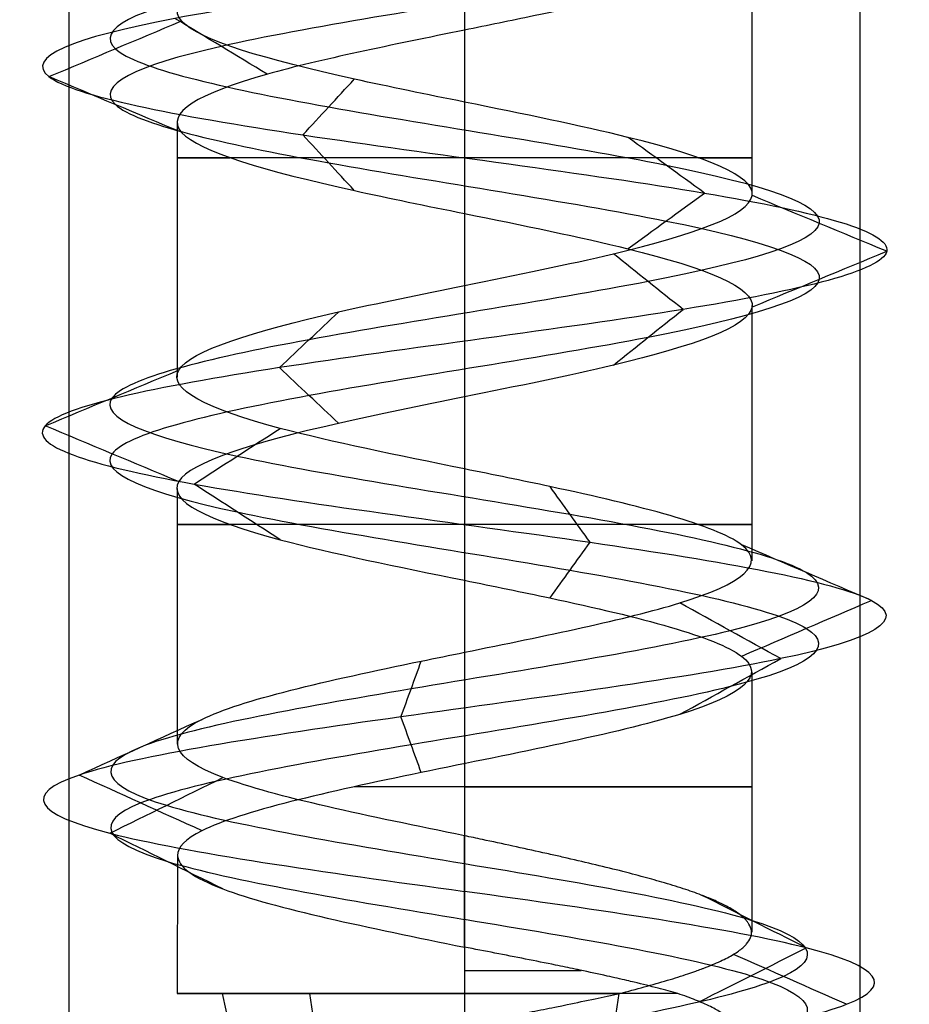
# Model space of a CAD drawing. Header units: millimetres. Extents: x -646 to 654, y -203 to 198.
# Tile 571 of 656: x 352.8 to 358.43, y 100.11 to 106.33. Entities that reach past the tile are written whole.
import ezdxf

# ---------------------------------------------------------------- set-up
doc = ezdxf.new("R2010")
doc.units = ezdxf.units.MM
doc.layers.add('Default', color=7, linetype='Continuous', true_color=0x000000)

msp = doc.modelspace()

# ---------------------------------------------------------------- linework, layer by layer
at = {"layer": 'Default', "color": 9, "true_color": 0xbebcba}
for p, q in [((357.4315, 106.8418, 776.8222), (357.4315, 105.2284, 776.8222)), ((355.6156, 106.2628, 775.0065), (355.6156, 104.6493, 775.011)), ((353.7998, 105.683, 776.8222), (353.7998, 104.0697, 776.8222)), ((357.4315, 104.5238, 776.8222), (357.4315, 102.9101, 776.8222)), ((355.6156, 103.9451, 775.011), (355.6156, 102.3315, 775.0056)), ((353.7998, 103.3668, 776.8222), (353.7998, 101.7513, 776.8222)), ((357.4315, 102.2061, 776.8222), (357.4315, 100.5633, 776.8222)), ((355.6156, 101.6257, 775.0063), (355.6156, 100.1747, 775.0063)), ((353.8024, 101.0473, 776.8222), (353.7998, 100.1747, 776.8222)), ((354.1502, 99.8863, 777.7577), (354.085, 100.1747, 777.7993)), ((354.6801, 99.8863, 775.3567), (354.6386, 100.1747, 775.2916)), ((356.5511, 99.8863, 778.2877), (356.5927, 100.1747, 778.3528))]:
    msp.add_line(p, q, dxfattribs=at)
at = {"layer": 'Default', "color": 9, "true_color": 0xbebcba, "extrusion": (0, 1, 0)}
for centre, start, end in [((-355.6156, 776.8222, 105.4562), 270, 35.22391), ((-355.6156, 776.8222, 105.4562), 144.57457, 270), ((-355.6156, 776.8222, 103.138), 270, 35.45273), ((-355.6156, 776.8222, 103.138), 144.64815, 270), ((-355.6156, 776.8222, 101.4803), 90, 292.56747), ((-355.6156, 776.8222, 100.3213), 90, 113.99405)]:
    msp.add_arc(centre, 1.8159, start, end, dxfattribs=at)
at = {"layer": 'Default', "color": 9, "true_color": 0xbebcba, "extrusion": (0, -1, 0)}
for start, end in [(90, 180), (180, 302.62669), (42.04486, 90)]:
    msp.add_arc((355.6156, 776.8222, -100.1747), 1.8159, start, end, dxfattribs=at)
at = {"layer": 'Default', "color": 9, "true_color": 0xbebcba}
for points, degree in [([(355.6156, 139.246, 774.5826), (354.8714, 139.1234, 774.5826), (353.3958, 138.8782, 775.3829), (353.201, 138.5104, 777.9095), (355.2181, 138.1427, 779.438), (357.5963, 137.7749, 778.5775), (358.1651, 137.4071, 776.1114), (356.4029, 137.0393, 774.2956), (353.9213, 136.6715, 774.7891), (352.9884, 136.3037, 777.1412), (354.4571, 135.936, 779.2017), (356.9848, 135.5682, 779.0871), (358.261, 135.2004, 776.9021), (357.119, 134.8326, 774.6442), (354.6029, 134.4648, 774.3771), (353.0125, 134.097, 776.3452), (353.8016, 133.7292, 778.7493), (356.249, 133.3615, 779.3918), (358.1174, 132.9937, 777.6855), (357.6989, 132.6259, 775.19), (355.3761, 132.2581, 774.1865), (353.2723, 131.8903, 775.5923), (353.3105, 131.5225, 778.1223), (355.4558, 131.1548, 779.4639), (357.7473, 130.787, 778.3907), (358.0902, 130.4192, 775.8837), (356.1711, 130.0514, 774.2346), (353.7443, 129.6836, 774.9508), (353.0281, 129.3158, 777.3777), (354.6772, 128.948, 779.2968), (357.1841, 128.5803, 778.9539), (358.2573, 128.2125, 776.6624), (356.9158, 127.8447, 774.517), (354.3857, 127.4769, 774.4788), (352.98, 127.1091, 776.5827), (353.9835, 126.7413, 778.9055), (356.4789, 126.3736, 779.324), (358.1853, 126.0058, 777.4556), (357.5427, 125.638, 775.0082), (355.1386, 125.2702, 774.219), (353.1706, 124.9024, 775.8094), (353.4376, 124.5346, 778.3256), (355.6956, 124.1669, 779.4675), (357.8805, 123.7991, 778.1914), (357.9951, 123.4313, 775.6636), (355.9346, 123.0635, 774.195), (353.5826, 122.6957, 775.1279), (353.0889, 122.3279, 777.6096), (354.905, 121.9601, 779.3715), (357.3706, 121.5924, 778.8032), (358.232, 121.2246, 776.424), (356.7018, 120.8568, 774.4088), (354.1787, 120.489, 774.5997), (352.9691, 120.1212, 776.8222), (354.1787, 119.7534, 779.0447), (356.7018, 119.3857, 779.2356), (358.232, 119.0179, 777.2204), (357.3706, 118.6501, 774.8413), (354.905, 118.2823, 774.2729), (353.0889, 117.9145, 776.0349), (353.5826, 117.5467, 778.5166), (355.9346, 117.179, 779.4494), (357.9951, 116.8112, 777.9808), (357.8805, 116.4434, 775.4531), (355.6956, 116.0756, 774.1769), (353.4376, 115.7078, 775.3188), (353.1706, 115.34, 777.835), (355.1386, 114.9722, 779.4254), (357.5427, 114.6045, 778.6362), (358.1853, 114.2367, 776.1889), (356.4789, 113.8689, 774.3205), (353.9835, 113.5011, 774.7389), (352.98, 113.1333, 777.0617), (354.3857, 112.7655, 779.1656), (356.9158, 112.3978, 779.1274), (358.2573, 112.03, 776.982), (357.1841, 111.6622, 774.6906), (354.6772, 111.2944, 774.3477), (353.0281, 110.9266, 776.2668), (353.7443, 110.5588, 778.6936), (356.1711, 110.1911, 779.4098), (358.0902, 109.8233, 777.7607), (357.7473, 109.4555, 775.2537), (355.4558, 109.0877, 774.1805), (353.3105, 108.7199, 775.5221), (353.2723, 108.3521, 778.0521), (355.3761, 107.9843, 779.4579), (357.6989, 107.6166, 778.4544), (358.1174, 107.2488, 775.9589), (356.249, 106.881, 774.2526), (353.8016, 106.5132, 774.8952), (353.0125, 106.1454, 777.2993), (354.6029, 105.7776, 779.2673), (357.119, 105.4099, 779.0003), (358.261, 105.0421, 776.7423), (356.9848, 104.6743, 774.5574), (354.4571, 104.3065, 774.4428), (352.9884, 103.9387, 776.5032), (353.9213, 103.5709, 778.8553), (356.4029, 103.2031, 779.3488), (358.1651, 102.8354, 777.533), (357.5963, 102.4676, 775.067), (355.2181, 102.0998, 774.2064), (353.201, 101.732, 775.7349), (353.3958, 101.3642, 778.2615), (354.8714, 101.119, 779.0619), (355.6156, 100.9964, 779.0619)], 3), ([(355.6156, 139.0695, 774.1563), (354.7298, 138.9469, 774.1563), (352.9734, 138.7017, 775.109), (352.7414, 138.3339, 778.1164), (355.1424, 137.9661, 779.9359), (357.9732, 137.5983, 778.9115), (358.6503, 137.2305, 775.9761), (356.5527, 136.8628, 773.8148), (353.5989, 136.495, 774.4022), (352.4884, 136.1272, 777.202), (354.2366, 135.7594, 779.6545), (357.2453, 135.3916, 779.5181), (358.7644, 135.0238, 776.9174), (357.4052, 134.656, 774.2297), (354.4101, 134.2883, 773.9118), (352.517, 133.9205, 776.2544), (353.4564, 133.5527, 779.116), (356.3695, 133.1849, 779.8809), (358.5935, 132.8171, 777.8498), (358.0954, 132.4493, 774.8794), (355.3306, 132.0816, 773.6849), (352.8263, 131.7138, 775.3582), (352.8718, 131.346, 778.3698), (355.4254, 130.9782, 779.9667), (358.153, 130.6104, 778.6892), (358.5611, 130.2426, 775.7051), (356.2768, 129.8749, 773.7422), (353.3881, 129.5071, 774.5947), (352.5356, 129.1393, 777.4834), (354.4986, 128.7715, 779.7677), (357.4826, 128.4037, 779.3595), (358.7601, 128.0359, 776.632), (357.1632, 127.6681, 774.0783), (354.1517, 127.3004, 774.0329), (352.4784, 126.9326, 776.5371), (353.6729, 126.5648, 779.302), (356.6432, 126.197, 779.8001), (358.6743, 125.8292, 777.5761), (357.9094, 125.4614, 774.663), (355.0478, 125.0937, 773.7236), (352.7052, 124.7259, 775.6167), (353.0231, 124.3581, 778.6117), (355.7108, 123.9903, 779.971), (358.3115, 123.6225, 778.4519), (358.4479, 123.2547, 775.4432), (355.9954, 122.887, 773.695), (353.1957, 122.5192, 774.8054), (352.6081, 122.1514, 777.7594), (354.7697, 121.7836, 779.8567), (357.7046, 121.4158, 779.1802), (358.73, 121.048, 776.3482), (356.9085, 120.6802, 773.9496), (353.9052, 120.3125, 774.1768), (352.4654, 119.9447, 776.8222), (353.9052, 119.5769, 779.4676), (356.9085, 119.2091, 779.6949), (358.73, 118.8413, 777.2962), (357.7046, 118.4735, 774.4643), (354.7697, 118.1058, 773.7877), (352.6081, 117.738, 775.885), (353.1957, 117.3702, 778.839), (355.9954, 117.0024, 779.9494), (358.4479, 116.6346, 778.2013), (358.3115, 116.2668, 775.1925), (355.7108, 115.899, 773.6735), (353.0231, 115.5313, 775.0327), (352.7052, 115.1635, 778.0277), (355.0478, 114.7957, 779.9208), (357.9094, 114.4279, 778.9814), (358.6743, 114.0601, 776.0683), (356.6432, 113.6923, 773.8443), (353.6729, 113.3246, 774.3424), (352.4784, 112.9568, 777.1073), (354.1517, 112.589, 779.6116), (357.1632, 112.2212, 779.5661), (358.7601, 111.8534, 777.0124), (357.4826, 111.4856, 774.2849), (354.4986, 111.1179, 773.8767), (352.5356, 110.7501, 776.161), (353.3881, 110.3823, 779.0497), (356.2768, 110.0145, 779.9022), (358.5611, 109.6467, 777.9393), (358.153, 109.2789, 774.9552), (355.4254, 108.9111, 773.6778), (352.8718, 108.5434, 775.2747), (352.8263, 108.1756, 778.2862), (355.3306, 107.8078, 779.9595), (358.0954, 107.44, 778.765), (358.5935, 107.0722, 775.7946), (356.3695, 106.7044, 773.7636), (353.4564, 106.3367, 774.5284), (352.517, 105.9689, 777.3901), (354.4101, 105.6011, 779.7326), (357.4052, 105.2333, 779.4148), (358.7644, 104.8655, 776.7271), (357.2453, 104.4977, 774.1263), (354.2366, 104.13, 773.9899), (352.4884, 103.7622, 776.4425), (353.5989, 103.3944, 779.2422), (356.5527, 103.0266, 779.8297), (358.6503, 102.6588, 777.6683), (357.9732, 102.291, 774.7329), (355.1424, 101.9232, 773.7086), (352.7414, 101.5555, 775.528), (352.9734, 101.1877, 778.5354), (354.7298, 100.9425, 779.4881), (355.6156, 100.8199, 779.4881)], 3), ([(355.6156, 138.8929, 774.5826), (354.8714, 138.7703, 774.5826), (353.3959, 138.5251, 775.3829), (353.201, 138.1573, 777.9095), (355.2181, 137.7895, 779.438), (357.5962, 137.4218, 778.5775), (358.1651, 137.054, 776.1114), (356.4029, 136.6862, 774.2956), (353.9214, 136.3184, 774.7891), (352.9884, 135.9506, 777.1412), (354.4571, 135.5828, 779.2016), (356.9848, 135.2151, 779.087), (358.2609, 134.8473, 776.9021), (357.119, 134.4795, 774.6442), (354.6029, 134.1117, 774.3772), (353.0125, 133.7439, 776.3452), (353.8017, 133.3761, 778.7492), (356.249, 133.0084, 779.3918), (358.1174, 132.6406, 777.6855), (357.6989, 132.2728, 775.1901), (355.3761, 131.905, 774.1866), (353.2723, 131.5372, 775.5923), (353.3105, 131.1694, 778.1223), (355.4558, 130.8016, 779.4639), (357.7473, 130.4339, 778.3907), (358.0902, 130.0661, 775.8838), (356.1711, 129.6983, 774.2347), (353.7443, 129.3305, 774.9509), (353.0281, 128.9627, 777.3777), (354.6772, 128.5949, 779.2967), (357.1841, 128.2272, 778.9538), (358.2573, 127.8594, 776.6624), (356.9157, 127.4916, 774.5171), (354.3857, 127.1238, 774.4789), (352.98, 126.756, 776.5827), (353.9835, 126.3882, 778.9055), (356.4789, 126.0204, 779.3239), (358.1852, 125.6527, 777.4556), (357.5427, 125.2849, 775.0082), (355.1386, 124.9171, 774.2191), (353.1706, 124.5493, 775.8094), (353.4376, 124.1815, 778.3256), (355.6956, 123.8137, 779.4675), (357.8805, 123.446, 778.1913), (357.9951, 123.0782, 775.6637), (355.9346, 122.7104, 774.195), (353.5826, 122.3426, 775.1279), (353.089, 121.9748, 777.6096), (354.905, 121.607, 779.3715), (357.3706, 121.2393, 778.8031), (358.232, 120.8715, 776.424), (356.7018, 120.5037, 774.4089), (354.1787, 120.1359, 774.5998), (352.9691, 119.7681, 776.8222), (354.1787, 119.4003, 779.0447), (356.7018, 119.0325, 779.2356), (358.232, 118.6648, 777.2204), (357.3706, 118.297, 774.8413), (354.905, 117.9292, 774.2729), (353.089, 117.5614, 776.0349), (353.5826, 117.1936, 778.5165), (355.9346, 116.8258, 779.4494), (357.9951, 116.4581, 777.9808), (357.8805, 116.0903, 775.4531), (355.6956, 115.7225, 774.1769), (353.4376, 115.3547, 775.3188), (353.1706, 114.9869, 777.835), (355.1386, 114.6191, 779.4254), (357.5427, 114.2514, 778.6362), (358.1852, 113.8836, 776.1889), (356.4789, 113.5158, 774.3205), (353.9835, 113.148, 774.7389), (352.98, 112.7802, 777.0617), (354.3857, 112.4124, 779.1656), (356.9157, 112.0446, 779.1274), (358.2573, 111.6769, 776.982), (357.1841, 111.3091, 774.6906), (354.6772, 110.9413, 774.3477), (353.0281, 110.5735, 776.2668), (353.7443, 110.2057, 778.6936), (356.1711, 109.8379, 779.4098), (358.0902, 109.4702, 777.7607), (357.7473, 109.1024, 775.2537), (355.4558, 108.7346, 774.1805), (353.3105, 108.3668, 775.5221), (353.2723, 107.999, 778.0521), (355.3761, 107.6312, 779.4579), (357.6989, 107.2635, 778.4544), (358.1174, 106.8957, 775.9589), (356.249, 106.5279, 774.2526), (353.8017, 106.1601, 774.8952), (353.0125, 105.7923, 777.2993), (354.6029, 105.4245, 779.2673), (357.119, 105.0567, 779.0002), (358.2609, 104.689, 776.7423), (356.9848, 104.3212, 774.5574), (354.4571, 103.9534, 774.4428), (352.9884, 103.5856, 776.5032), (353.9214, 103.2178, 778.8553), (356.4029, 102.85, 779.3488), (358.1651, 102.4823, 777.533), (357.5962, 102.1145, 775.067), (355.2181, 101.7467, 774.2064), (353.201, 101.3789, 775.7349), (353.3959, 101.0111, 778.2615), (354.8714, 100.7659, 779.0618), (355.6156, 100.6433, 779.0618)], 3), ([(355.6156, 107.4223, 778.6381), (355.6156, 106.6153, 778.6381), (355.6156, 105.8083, 778.6381)], 2), ([(352.9891, 105.9689, 777.3035), (353.2684, 106.0863, 777.2524), (353.5478, 106.2037, 777.2012), (353.8271, 106.3212, 777.15)], 3), ([(354.3689, 105.9846, 775.4978), (354.1744, 106.1019, 775.2912), (353.9799, 106.2193, 775.0845), (353.7854, 106.3367, 774.8779)], 3), ([(353.8259, 105.6171, 777.1502), (353.547, 105.7343, 777.2013), (353.268, 105.8516, 777.2524), (352.9891, 105.9689, 777.3035)], 3), ([(354.5938, 105.6011, 779.2892), (354.7022, 105.7183, 779.0274), (354.8107, 105.8355, 778.7656), (354.9191, 105.9526, 778.5038)], 3), ([(354.9189, 105.2497, 778.5042), (354.8106, 105.3668, 778.7659), (354.7022, 105.484, 779.0275), (354.5938, 105.6011, 779.2892)], 3), ([(357.1325, 105.2333, 779.0198), (356.9717, 105.3504, 778.7868), (356.8108, 105.4675, 778.5537), (356.65, 105.5846, 778.3207)], 3), ([(356.65, 104.8821, 778.3208), (356.8109, 104.9991, 778.5538), (356.9717, 105.1162, 778.7868), (357.1325, 105.2333, 779.0198)], 3), ([(358.2847, 104.8655, 776.7416), (358.0016, 104.9826, 776.7501), (357.7185, 105.0997, 776.7587), (357.4355, 105.2169, 776.7672)], 3), ([(355.6156, 105.1041, 778.6381), (355.6156, 104.2971, 778.6381), (355.6156, 103.4901, 778.6381)], 2), ([(356.9971, 104.4977, 774.5371), (356.8505, 104.6149, 774.7794), (356.704, 104.732, 775.0218), (356.5575, 104.8491, 775.2642)], 3), ([(357.4355, 104.5142, 776.7672), (357.7186, 104.6313, 776.7587), (358.0016, 104.7484, 776.7501), (358.2847, 104.8655, 776.7416)], 3), ([(354.4467, 104.13, 774.4214), (354.5707, 104.2471, 774.6761), (354.6947, 104.3642, 774.9308), (354.8187, 104.4814, 775.1855)], 3), ([(356.5575, 104.1463, 775.2642), (356.704, 104.2635, 775.0218), (356.8505, 104.3806, 774.7794), (356.9971, 104.4977, 774.5371)], 3), ([(352.9648, 103.7622, 776.5003), (353.2461, 103.8793, 776.5345), (353.5274, 103.9965, 776.5686), (353.8086, 104.1137, 776.6028)], 3), ([(354.8188, 103.7785, 775.1856), (354.6947, 103.8956, 774.9309), (354.5707, 104.0128, 774.6761), (354.4467, 104.13, 774.4214)], 3), ([(353.8088, 103.4106, 776.6028), (353.5275, 103.5278, 776.5687), (353.2461, 103.645, 776.5345), (352.9648, 103.7622, 776.5003)], 3), ([(353.9061, 103.3944, 778.8735), (354.0875, 103.5116, 778.6558), (354.269, 103.6288, 778.4381), (354.4504, 103.7459, 778.2204)], 3), ([(354.4505, 103.0428, 778.2203), (354.269, 103.16, 778.438), (354.0876, 103.2772, 778.6558), (353.9061, 103.3944, 778.8735)], 3), ([(356.41, 103.0266, 779.3715), (356.3257, 103.1438, 779.101), (356.2414, 103.261, 778.8304), (356.1571, 103.3782, 778.5598)], 3), ([(356.157, 102.6749, 778.5596), (356.2413, 102.7921, 778.8302), (356.3257, 102.9094, 779.1009), (356.41, 103.0266, 779.3715)], 3), ([(358.1879, 102.6588, 777.5393), (357.9148, 102.776, 777.4632), (357.6417, 102.8933, 777.387), (357.3686, 103.0105, 777.3109)], 3), ([(355.6156, 102.786, 778.6381), (355.6156, 101.979, 778.6381), (355.6156, 101.172, 778.6381)], 2), ([(357.6143, 102.291, 775.0514), (357.402, 102.4083, 775.2395), (357.1898, 102.5255, 775.4275), (356.9776, 102.6428, 775.6155)], 3), ([(357.3685, 102.3071, 777.3109), (357.6416, 102.4243, 777.387), (357.9147, 102.5416, 777.4632), (358.1879, 102.6588, 777.5393)], 3), ([(355.2141, 101.9232, 774.1825), (355.2567, 102.0405, 774.4629), (355.2994, 102.1578, 774.7432), (355.342, 102.2751, 775.0236)], 3), ([(356.9775, 101.9392, 775.6156), (357.1897, 102.0565, 775.4275), (357.402, 102.1738, 775.2395), (357.6143, 102.291, 775.0514)], 3), ([(355.342, 101.5714, 775.0237), (355.2994, 101.6887, 774.7433), (355.2567, 101.806, 774.4629), (355.2141, 101.9232, 774.1825)], 3), ([(353.1803, 101.5555, 775.726), (353.439, 101.6728, 775.8425), (353.6977, 101.7901, 775.9589), (353.9564, 101.9074, 776.0754)], 3), ([(353.9565, 101.2035, 776.0754), (353.6977, 101.3208, 775.9589), (353.439, 101.4381, 775.8425), (353.1803, 101.5555, 775.726)], 3), ([(353.3738, 101.1877, 778.2724), (353.612, 101.305, 778.1183), (353.8502, 101.4223, 777.9642), (354.0885, 101.5397, 777.8101)], 3), ([(354.0885, 100.8357, 777.8101), (353.8503, 100.953, 777.9642), (353.6121, 101.0703, 778.1183), (353.3738, 101.1877, 778.2724)], 3), ([(355.6156, 100.8199, 779.4881), (355.6156, 100.9959, 779.0631), (355.6156, 101.172, 778.6381)], 2), ([(355.6156, 96.1836, 778.9188), (354.9401, 96.3025, 778.9334), (353.5664, 96.5402, 778.2588), (353.2194, 96.8969, 775.9314), (354.976, 97.2535, 774.2955), (357.3653, 97.6101, 774.8216), (358.3071, 97.9668, 777.1321), (356.9132, 98.3234, 779.2585), (354.324, 98.6801, 779.3195), (352.7757, 99.0367, 777.184), (353.671, 99.3933, 774.6521), (356.3084, 99.75, 773.9394), (358.4313, 100.1066, 775.7362), (358.1472, 100.4633, 778.552), (356.4746, 100.701, 779.4735), (355.6156, 100.8199, 779.4881)], 3), ([(355.6156, 100.4678, 778.6381), (355.6156, 100.6439, 779.0631), (355.6156, 100.8199, 779.4881)], 2), ([(357.7764, 100.4633, 778.313), (357.555, 100.5746, 778.1603), (357.3336, 100.6859, 778.0075), (357.1122, 100.7972, 777.8547)], 3), ([(355.6156, 100.4678, 778.6381), (355.6156, 100.3213, 778.6381), (355.6156, 100.1747, 778.6381)], 2), ([(357.0997, 100.1231, 777.8461), (357.3253, 100.2365, 778.0017), (357.5508, 100.3499, 778.1574), (357.7764, 100.4633, 778.313)], 3), ([(358.0301, 100.1066, 775.906), (357.7922, 100.2118, 775.9963), (357.5543, 100.3171, 776.0865), (357.3164, 100.4223, 776.1768)], 3)]:
    msp.add_open_spline(points, degree=degree, dxfattribs=at)
at = {"layer": 'Default'}
for points in [[(353.1156, 134.3403, 776.3222), (353.1156, 111.8403, 776.3222), (353.1156, 89.3403, 776.3222)], [(355.6156, 134.3403, 778.8222), (355.6156, 111.8403, 778.8222), (355.6156, 89.3403, 778.8222)], [(355.6156, 134.3403, 773.8222), (355.6156, 111.8403, 773.8222), (355.6156, 89.3403, 773.8222)], [(358.1156, 134.3403, 776.3222), (358.1156, 111.8403, 776.3222), (358.1156, 89.3403, 776.3222)]]:
    msp.add_open_spline(points, degree=2, dxfattribs=at)
at = {"layer": 'Default', "color": 9, "true_color": 0xbebcba}
for points, knots in [([(355.6156, 107.4223, 778.6381), (356.1619, 107.3107, 778.6346), (357.3153, 107.0767, 778.0823), (357.6444, 106.7202, 776.1213), (356.5115, 106.4451, 775.0873), (355.7626, 106.2926, 775.005), (355.6156, 106.2628, 775.0065)], [-16.708333, -16.708333, -16.708333, -16.708333, -14.299639, -11.648583, -8.997526, -8.351683, -8.351683, -8.351683, -8.351683]), ([(355.6156, 105.8083, 778.6381), (355.3772, 105.8566, 778.6392), (355.1391, 105.9049, 778.5954), (354.9205, 105.9532, 778.5047), (354.3655, 106.0758, 778.2746), (353.9357, 106.1984, 777.7425), (353.8273, 106.3209, 777.1514), (353.719, 106.4435, 776.5604), (353.9322, 106.5661, 775.9104), (354.3696, 106.6887, 775.4984), (354.7003, 106.7815, 775.1868), (355.1593, 106.8742, 775.0114), (355.6156, 106.9669, 775.0065)], [-15.618997, -15.618997, -15.618997, -15.618997, -14.672133, -14.672133, -14.672133, -12.185539, -12.185539, -12.185539, -9.698961, -9.698961, -9.698961, -7.818708, -7.818708, -7.818708, -7.818708]), ([(355.6156, 106.2628, 775.0065), (355.1593, 106.17, 775.0114), (354.0935, 105.9547, 775.4187), (353.5058, 105.6168, 777.2104), (354.5349, 105.3233, 778.4843), (355.3772, 105.1524, 778.6392), (355.6156, 105.1041, 778.6381)], [-8.351683, -8.351683, -8.351683, -8.351683, -6.346469, -3.695412, -1.044355, 0, 0, 0, 0]), ([(355.6156, 104.6493, 775.011), (355.9458, 104.7161, 775.0118), (356.2764, 104.783, 775.0981), (356.5566, 104.8498, 775.2676), (357.0706, 104.9724, 775.5784), (357.4156, 105.095, 776.169), (357.4337, 105.2176, 776.7694), (357.4519, 105.3402, 777.3698), (357.1432, 105.4628, 777.9801), (356.6489, 105.5854, 778.3214), (356.3496, 105.6596, 778.5281), (355.9822, 105.7339, 778.6361), (355.6156, 105.8083, 778.6381)], [-7.796549, -7.796549, -7.796549, -7.796549, -6.441264, -6.441264, -6.441264, -3.955263, -3.955263, -3.955263, -1.46928, -1.46928, -1.46928, 0, 0, 0, 0]), ([(355.6156, 105.1041, 778.6381), (355.9822, 105.0297, 778.6361), (356.9564, 104.8329, 778.3497), (357.7605, 104.5134, 776.7595), (356.8826, 104.2014, 775.2564), (355.9458, 104.012, 775.0118), (355.6156, 103.9451, 775.011)], [-16.672198, -16.672198, -16.672198, -16.672198, -15.070127, -12.424469, -9.778811, -8.336384, -8.336384, -8.336384, -8.336384]), ([(355.6156, 103.4901, 778.6381), (355.195, 103.5758, 778.6344), (354.7723, 103.6611, 778.4885), (354.4511, 103.7465, 778.2208), (353.9897, 103.8691, 777.8364), (353.7376, 103.9917, 777.2007), (353.81, 104.1142, 776.6045), (353.8824, 104.2368, 776.0083), (354.2793, 104.3594, 775.4515), (354.8194, 104.482, 775.1886), (355.065, 104.5378, 775.0691), (355.3402, 104.5935, 775.0103), (355.6156, 104.6493, 775.011)], [-15.595245, -15.595245, -15.595245, -15.595245, -13.898328, -13.898328, -13.898328, -11.412725, -11.412725, -11.412725, -8.927088, -8.927088, -8.927088, -7.796549, -7.796549, -7.796549, -7.796549]), ([(355.6156, 103.9451, 775.011), (355.3402, 103.8894, 775.0103), (354.4599, 103.711, 775.1983), (353.4854, 103.4101, 776.5651), (354.1653, 103.0796, 778.2789), (355.195, 102.8716, 778.6344), (355.6156, 102.786, 778.6381)], [-8.336384, -8.336384, -8.336384, -8.336384, -7.133153, -4.487495, -1.841837, 0, 0, 0, 0]), ([(355.6156, 102.3315, 775.0056), (356.1257, 102.4353, 775.0106), (356.6387, 102.5392, 775.2358), (356.9761, 102.6431, 775.6168), (357.3742, 102.7657, 776.0664), (357.5279, 102.8883, 776.733), (357.3665, 103.0109, 777.3116), (357.2052, 103.1335, 777.8903), (356.7289, 103.2561, 778.3811), (356.1553, 103.3787, 778.5599), (355.9815, 103.4158, 778.614), (355.7988, 103.453, 778.6396), (355.6156, 103.4901, 778.6381)], [-7.804039, -7.804039, -7.804039, -7.804039, -5.698096, -5.698096, -5.698096, -3.212039, -3.212039, -3.212039, -0.725837, -0.725837, -0.725837, 0, 0, 0, 0]), ([(355.6156, 102.786, 778.6381), (355.7988, 102.7488, 778.6396), (356.5845, 102.5891, 778.5299), (357.6815, 102.3067, 777.3995), (357.2205, 101.939, 775.3998), (355.2926, 101.5712, 774.7019), (353.9712, 101.274, 775.7033), (353.8012, 101.0993, 776.5652), (353.8024, 101.0473, 776.8222)], [-16.739226, -16.739226, -16.739226, -16.739226, -15.934456, -13.278713, -10.622971, -7.967228, -5.311485, -4.184629, -4.184629, -4.184629, -4.184629]), ([(355.6156, 101.172, 778.6381), (355.0122, 101.2946, 778.6382), (354.4139, 101.4172, 778.3138), (354.0884, 101.5398, 777.8102), (353.7629, 101.6624, 777.3066), (353.7101, 101.7849, 776.6238), (353.9563, 101.9075, 776.0759), (354.2024, 102.0301, 775.528), (354.7475, 102.1527, 775.1149), (355.3414, 102.2753, 775.0247), (355.432, 102.294, 775.011), (355.5238, 102.3127, 775.0047), (355.6156, 102.3315, 775.0056)], [-15.63889, -15.63889, -15.63889, -15.63889, -13.154993, -13.154993, -13.154993, -10.669229, -10.669229, -10.669229, -8.183317, -8.183317, -8.183317, -7.804039, -7.804039, -7.804039, -7.804039]), ([(356.5947, 100.1747, 775.2929), (356.6486, 100.1889, 775.3294), (356.701, 100.2026, 775.3674), (356.7513, 100.2164, 775.4078), (356.8026, 100.2304, 775.4492), (356.8517, 100.2444, 775.4931), (356.8984, 100.2584, 775.5394), (356.944, 100.272, 775.5846), (356.9872, 100.2857, 775.632), (357.028, 100.2994, 775.6817), (357.0452, 100.3052, 775.7027), (357.0621, 100.311, 775.7242), (357.0784, 100.3168, 775.746), (357.0896, 100.3208, 775.7609), (357.1005, 100.3248, 775.7759), (357.1112, 100.3288, 775.7912), (357.1172, 100.331, 775.7997), (357.1231, 100.3332, 775.8083), (357.129, 100.3354, 775.8169), (357.1672, 100.35, 775.8733), (357.2021, 100.3645, 775.9317), (357.2335, 100.3791, 775.9917), (357.2648, 100.3936, 776.0518), (357.2926, 100.4081, 776.1136), (357.3165, 100.4226, 776.1769), (357.3392, 100.4363, 776.237), (357.3585, 100.4501, 776.2984), (357.3743, 100.4639, 776.3609), (357.3807, 100.4694, 776.386), (357.3865, 100.475, 776.4112), (357.3917, 100.4805, 776.4366), (357.3942, 100.4831, 776.4484), (357.3965, 100.4856, 776.4601), (357.3987, 100.4882, 776.472), (357.4104, 100.5019, 776.5351), (357.4188, 100.5156, 776.5987), (357.4238, 100.5292, 776.6626), (357.429, 100.5432, 776.7279), (357.4307, 100.5571, 776.7934), (357.429, 100.5711, 776.8589), (357.4274, 100.5851, 776.9248), (357.4223, 100.5991, 776.9906), (357.4138, 100.6131, 777.0561), (357.4109, 100.618, 777.0787), (357.4075, 100.6228, 777.1013), (357.4038, 100.6277, 777.1238), (357.4015, 100.6307, 777.1376), (357.399, 100.6336, 777.1513), (357.3964, 100.6366, 777.1651), (357.3948, 100.6385, 777.1738), (357.3931, 100.6404, 777.1825), (357.3913, 100.6423, 777.1912), (357.3781, 100.6563, 777.2559), (357.3616, 100.6704, 777.3198), (357.3418, 100.6844, 777.3824), (357.3221, 100.6984, 777.4449), (357.2991, 100.7124, 777.5062), (357.2729, 100.7263, 777.566), (357.2507, 100.7381, 777.6165), (357.2263, 100.7499, 777.6659), (357.1995, 100.7617, 777.7141), (357.1861, 100.7677, 777.7382), (357.1722, 100.7736, 777.7619), (357.1576, 100.7795, 777.7854), (357.1475, 100.7836, 777.8017), (357.1371, 100.7877, 777.8179), (357.1264, 100.7919, 777.8339), (357.1217, 100.7937, 777.8408), (357.117, 100.7955, 777.8477), (357.1122, 100.7973, 777.8546), (357.0771, 100.8105, 777.9055), (357.0392, 100.8238, 777.9543), (356.9988, 100.837, 778.0009), (356.9562, 100.8509, 778.0501), (356.9109, 100.8648, 778.0968), (356.8632, 100.8788, 778.1411), (356.8214, 100.891, 778.1798), (356.7778, 100.9031, 778.2166), (356.7324, 100.9153, 778.2514), (356.7086, 100.9217, 778.2697), (356.6844, 100.9281, 778.2874), (356.6597, 100.9346, 778.3045), (356.6479, 100.9376, 778.3127), (356.6361, 100.9407, 778.3207), (356.6241, 100.9437, 778.3286), (356.6143, 100.9462, 778.3351), (356.6045, 100.9487, 778.3414), (356.5946, 100.9512, 778.3477), (356.5392, 100.9652, 778.3828), (356.4821, 100.9791, 778.415), (356.4236, 100.9931, 778.4441), (356.3646, 101.0071, 778.4735), (356.3042, 101.0211, 778.4997), (356.2426, 101.0351, 778.5227), (356.2149, 101.0414, 778.5331), (356.187, 101.0477, 778.5427), (356.1589, 101.054, 778.5517), (356.1433, 101.0575, 778.5567), (356.1276, 101.061, 778.5615), (356.1119, 101.0645, 778.5661), (356.0487, 101.0785, 778.5845), (355.9848, 101.0926, 778.5995), (355.9202, 101.1066, 778.611), (355.8568, 101.1203, 778.6223), (355.7929, 101.1341, 778.6301), (355.7286, 101.1478, 778.6344), (355.6911, 101.1559, 778.6368), (355.6534, 101.1639, 778.6381), (355.6156, 101.172, 778.6381)], [-6.181307, -6.181307, -6.181307, -6.181307, -5.924028, -5.924028, -5.924028, -5.662736, -5.662736, -5.662736, -5.407884, -5.407884, -5.407884, -5.299659, -5.299659, -5.299659, -5.225807, -5.225807, -5.225807, -5.184377, -5.184377, -5.184377, -4.914555, -4.914555, -4.914555, -4.645658, -4.645658, -4.645658, -4.390152, -4.390152, -4.390152, -4.287338, -4.287338, -4.287338, -4.239657, -4.239657, -4.239657, -3.984911, -3.984911, -3.984911, -3.724871, -3.724871, -3.724871, -3.463029, -3.463029, -3.463029, -3.372455, -3.372455, -3.372455, -3.317001, -3.317001, -3.317001, -3.281809, -3.281809, -3.281809, -3.020125, -3.020125, -3.020125, -2.760403, -2.760403, -2.760403, -2.541529, -2.541529, -2.541529, -2.43206, -2.43206, -2.43206, -2.355698, -2.355698, -2.355698, -2.32245, -2.32245, -2.32245, -2.077141, -2.077141, -2.077141, -1.818817, -1.818817, -1.818817, -1.592223, -1.592223, -1.592223, -1.473045, -1.473045, -1.473045, -1.416164, -1.416164, -1.416164, -1.369629, -1.369629, -1.369629, -1.109637, -1.109637, -1.109637, -0.848334, -0.848334, -0.848334, -0.731118, -0.731118, -0.731118, -0.666047, -0.666047, -0.666047, -0.405323, -0.405323, -0.405323, -0.149658, -0.149658, -0.149658, 0, 0, 0, 0]), ([(355.6156, 100.9959, 779.0631), (356.3377, 100.8771, 779.0485), (357.7384, 100.6393, 778.2694), (357.9662, 100.2827, 775.9126), (356.1895, 99.926, 774.4222), (354.0007, 99.5694, 775.0242), (353.2693, 99.2127, 777.124), (354.5551, 98.8561, 778.8792), (356.6821, 98.4995, 778.8183), (357.8135, 98.1428, 777.0722), (357.0356, 97.7862, 775.1938), (355.0949, 97.4295, 774.7782), (353.9418, 97.138, 775.8652), (353.8572, 96.9653, 776.6985), (353.8836, 96.9115, 776.9516)], [0, 0, 0, 0, 0.966644, 1.933288, 2.899932, 3.866576, 4.833219, 5.799863, 6.766507, 7.733151, 8.699795, 9.666439, 10.633083, 11.070576, 11.070576, 11.070576, 11.070576]), ([(353.8024, 101.0473, 776.8222), (353.804, 100.9768, 777.171), (354.0695, 100.7836, 778.127), (355.0122, 100.5904, 778.6382), (355.6156, 100.4678, 778.6381)], [-4.184629, -4.184629, -4.184629, -4.184629, -2.655743, 0, 0, 0, 0]), ([(355.6156, 100.6439, 779.0631), (356.3377, 100.525, 779.0485), (357.7384, 100.2872, 778.2694), (357.9662, 99.9306, 775.9126), (356.1895, 99.5739, 774.4222), (354.0007, 99.2173, 775.0242), (353.2693, 98.8607, 777.124), (354.5551, 98.504, 778.8792), (356.6821, 98.1474, 778.8183), (357.8135, 97.7907, 777.0722), (357.0356, 97.4341, 775.1938), (355.0949, 97.0775, 774.7782), (353.937, 96.7847, 775.8697), (353.856, 96.6108, 776.7102), (353.8855, 96.5558, 776.9687)], [0, 0, 0, 0, 0.966644, 1.933288, 2.899932, 3.866576, 4.833219, 5.799863, 6.766507, 7.733151, 8.699795, 9.666439, 10.633083, 11.080428, 11.080428, 11.080428, 11.080428]), ([(356.9642, 100.1747, 778.0383), (356.9246, 100.1861, 778.0816), (356.8829, 100.1974, 778.1228), (356.8392, 100.2087, 778.1619), (356.7912, 100.2212, 778.2049), (356.7409, 100.2337, 778.2455), (356.6885, 100.2462, 778.2834), (356.6733, 100.2498, 778.2943), (356.658, 100.2534, 778.3051), (356.6425, 100.257, 778.3156), (356.6018, 100.2665, 778.3432), (356.5601, 100.2759, 778.3692), (356.5174, 100.2854, 778.3935), (356.4618, 100.2978, 778.4252), (356.4046, 100.3101, 778.4541), (356.3461, 100.3224, 778.4801), (356.3357, 100.3246, 778.4847), (356.3253, 100.3268, 778.4892), (356.3148, 100.329, 778.4936), (356.2739, 100.3376, 778.5109), (356.2326, 100.3461, 778.5266), (356.1907, 100.3546, 778.5409), (356.1285, 100.3673, 778.5621), (356.0652, 100.38, 778.5801), (356.0013, 100.3927, 778.5945), (355.9375, 100.4053, 778.6089), (355.8731, 100.4179, 778.6198), (355.8082, 100.4305, 778.6272), (355.7444, 100.4429, 778.6344), (355.6801, 100.4554, 778.6381), (355.6156, 100.4678, 778.6381)], [0, 0, 0, 0, 0.2318, 0.2318, 0.2318, 0.487226, 0.487226, 0.487226, 0.561205, 0.561205, 0.561205, 0.755525, 0.755525, 0.755525, 1.008771, 1.008771, 1.008771, 1.053676, 1.053676, 1.053676, 1.228722, 1.228722, 1.228722, 1.488518, 1.488518, 1.488518, 1.746878, 1.746878, 1.746878, 2.001329, 2.001329, 2.001329, 2.001329]), ([(355.1739, 99.8863, 775.1407), (355.2347, 99.8991, 775.1216), (355.2955, 99.9116, 775.1056), (355.3568, 99.924, 775.0928), (355.4193, 99.9367, 775.0797), (355.4823, 99.9493, 775.07), (355.5456, 99.9619, 775.0636), (355.6084, 99.9743, 775.0572), (355.6715, 99.9868, 775.0542), (355.7347, 99.9992, 775.0547), (355.7605, 100.0043, 775.0548), (355.7864, 100.0094, 775.0556), (355.8123, 100.0145, 775.0569), (355.8278, 100.0176, 775.0577), (355.8434, 100.0207, 775.0587), (355.859, 100.0237, 775.06), (355.8713, 100.0262, 775.0609), (355.8836, 100.0286, 775.062), (355.8959, 100.031, 775.0633), (355.9454, 100.0408, 775.0683), (355.9945, 100.0505, 775.0755), (356.0433, 100.0602, 775.0848), (356.0914, 100.0698, 775.0941), (356.1392, 100.0794, 775.1056), (356.1864, 100.0889, 775.1191), (356.2012, 100.0919, 775.1233), (356.216, 100.0949, 775.1277), (356.2307, 100.0979, 775.1324), (356.2422, 100.1003, 775.136), (356.2535, 100.1026, 775.1397), (356.2649, 100.1049, 775.1435), (356.325, 100.1172, 775.1638), (356.384, 100.1295, 775.1874), (356.4417, 100.1417, 775.2141), (356.4933, 100.1526, 775.2379), (356.5439, 100.1635, 775.2642), (356.5947, 100.1747, 775.2929)], [-1.942116, -1.942116, -1.942116, -1.942116, -1.692357, -1.692357, -1.692357, -1.440121, -1.440121, -1.440121, -1.190179, -1.190179, -1.190179, -1.087809, -1.087809, -1.087809, -1.025997, -1.025997, -1.025997, -0.977145, -0.977145, -0.977145, -0.780579, -0.780579, -0.780579, -0.586428, -0.586428, -0.586428, -0.525408, -0.525408, -0.525408, -0.478054, -0.478054, -0.478054, -0.22688, -0.22688, -0.22688, 0, 0, 0, 0]), ([(357.3556, 99.9268, 777.0046), (357.3528, 99.9384, 777.0565), (357.3482, 99.9498, 777.1074), (357.3414, 99.9612, 777.158), (357.333, 99.9754, 777.221), (357.3214, 99.9895, 777.2836), (357.3065, 100.0036, 777.3454), (357.2916, 100.0177, 777.4074), (357.2733, 100.0318, 777.4686), (357.2519, 100.0459, 777.5287), (357.2481, 100.0483, 777.5392), (357.2442, 100.0508, 777.5497), (357.2403, 100.0533, 777.5602), (357.2356, 100.0562, 777.5726), (357.2307, 100.0591, 777.585), (357.2257, 100.0621, 777.5973), (357.2149, 100.0685, 777.6241), (357.2033, 100.0748, 777.6506), (357.1912, 100.0812, 777.6768), (357.1641, 100.0953, 777.7352), (357.1337, 100.1094, 777.7919), (357.1002, 100.1235, 777.8466), (357.0922, 100.1268, 777.8597), (357.0841, 100.1301, 777.8726), (357.0758, 100.1335, 777.8854), (357.0416, 100.1472, 777.9379), (357.0045, 100.1608, 777.9885), (356.9642, 100.1747, 778.0383)], [0, 0, 0, 0, 0.2043, 0.2043, 0.2043, 0.45721, 0.45721, 0.45721, 0.711007, 0.711007, 0.711007, 0.755498, 0.755498, 0.755498, 0.808326, 0.808326, 0.808326, 0.923243, 0.923243, 0.923243, 1.178741, 1.178741, 1.178741, 1.239432, 1.239432, 1.239432, 1.490427, 1.490427, 1.490427, 1.490427])]:
    msp.add_open_spline(points, degree=3, knots=knots, dxfattribs=at)

doc.saveas('drawing.dxf')
